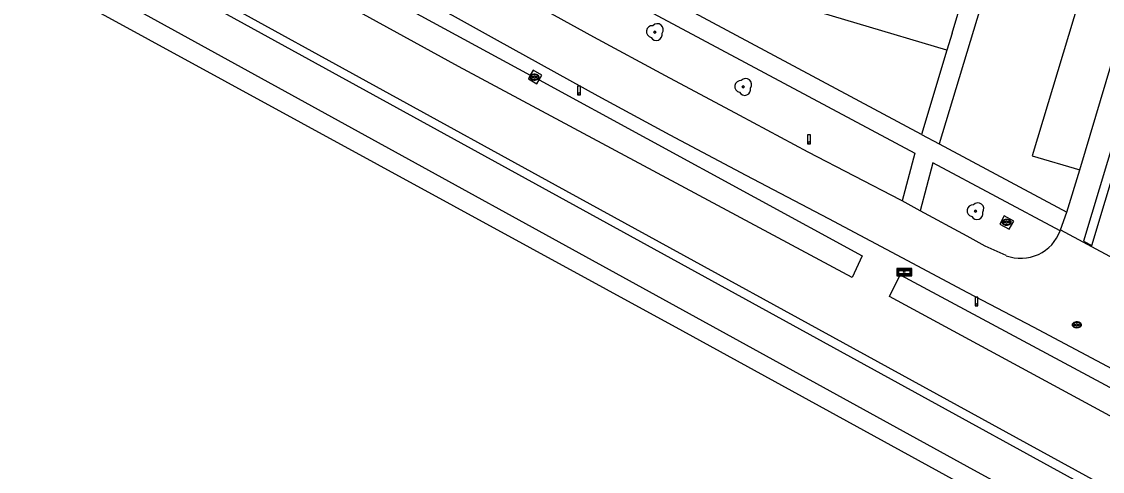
# Model space of a CAD drawing. Extents: x 194485 to 197793, y 468269 to 470822.
# Drawn here: x 197087.8 to 197197, y 468606.2 to 468651.7 of the extents above; entities that cross this region are included whole.
import ezdxf

# ---------------------------------------------------------------- set-up
doc = ezdxf.new("R2010")
doc.units = 0
for name, color, linetype in [('BGT begrenzing kruinlijn', 7, 'Continuous'), ('BGT grensvlak begroeid terreindeel', 7, 'Continuous'), ('BGT grensvlak onbegroeid terreindeel', 7, 'Continuous'), ('BGT grensvlak waterdeel', 7, 'Continuous'), ('BGT grensvlak wegdeel', 7, 'Continuous'), ('BGT lijnelement scheiding hek', 7, 'Continuous'), ('BGT lijnelement scheiding muur', 7, 'Continuous'), ('BGT puntobject bord verkeersbord', 7, 'Continuous'), ('BGT puntobject paal lichtmast', 7, 'Continuous'), ('BGT puntobject put inspectie- rioolput', 7, 'Continuous'), ('BGT puntobject put kolk', 7, 'Continuous'), ('BGT puntobject vegetatieobject boom', 7, 'Continuous')]:
    doc.layers.add(name, color=color, linetype=linetype)

msp = doc.modelspace()

# ---------------------------------------------------------------- linework, layer by layer
at = {"layer": 'BGT begrenzing kruinlijn'}
for p, q in [((197088.84, 468656.35), (197154.61, 468620.39)), ((197154.61, 468620.39), (197214.95, 468587.23))]:
    msp.add_line(p, q, dxfattribs=at)
at = {"layer": 'BGT grensvlak begroeid terreindeel'}
for points in [[(197432.17, 468470.91), (197318.73, 468533.24), (197301.53, 468543.04), (197272.84, 468558.59), (197252.23, 468569.08), (197184.03, 468606.3), (197086.41, 468660.07), (197019.51, 468696.76), (197018.33, 468697.43), (197018.03, 468697.82), (197018.09, 468698.2), (197018.27, 468698.54), (197018.63, 468699.25), (197019.53, 468701), (197019.56, 468701.06), (197019.58, 468701.21)], [(197019.58, 468701.21), (197091.49, 468661.83), (197280.71, 468557.75), (197386.19, 468500), (197454.51, 468462.59), (197487.13, 468444.87), (197529, 468422.12), (197536.21, 468418.22)]]:
    msp.add_lwpolyline(points, dxfattribs=at)
at = {"layer": 'BGT grensvlak onbegroeid terreindeel'}
for points in [[(197181.31, 468648.77), (197163.18, 468654.21), (197156.26, 468665.97), (197155.23, 468672.28)], [(197140.1, 468645.77), (197140.38, 468646.26), (197139.51, 468646.75), (197139.22, 468646.24)], [(197139.22, 468646.24), (197139.02, 468645.89), (197139.89, 468645.39), (197140.1, 468645.77)], [(197186.66, 468631.19), (197187.6, 468630.66), (197188.06, 468631.48), (197187.11, 468632.02), (197186.66, 468631.19)]]:
    msp.add_lwpolyline(points, dxfattribs=at)
at = {"layer": 'BGT grensvlak waterdeel'}
for points in [[(197140.1, 468645.77), (197172.74, 468627.96), (197171.74, 468625.79), (197131.96, 468647.12), (197092.31, 468668.94), (197093.68, 468671.37), (197125, 468654), (197139.22, 468646.24)], [(197175.51, 468623.86), (197176.57, 468626.06), (197232.34, 468596.12), (197230.98, 468593.78), (197175.51, 468623.86)]]:
    msp.add_lwpolyline(points, dxfattribs=at)
at = {"layer": 'BGT grensvlak wegdeel'}
for p, q in [((197197.92, 468696.99), (197180.53, 468639.29)), ((197181.83, 468650.49), (197196.01, 468697.54)), ((197194.74, 468636.68), (197201.96, 468661.04)), ((197178.74, 468640.26), (197143.06, 468659.38)), ((197181.83, 468650.49), (197181.31, 468648.77)), ((197181.31, 468648.77), (197178.74, 468640.26)), ((197178.74, 468640.26), (197180.53, 468639.29)), ((197180.53, 468639.29), (197193.43, 468632.41)), ((197193.43, 468632.41), (197194.74, 468636.68)), ((197178.61, 468632.54), (197176.79, 468633.53)), ((197192.79, 468630.6), (197193.43, 468632.41)), ((197192.76, 468630.52), (197192.79, 468630.6)), ((197192.79, 468630.6), (197198.17, 468627.69)), ((197187.3, 468628), (197185.19, 468628.96))]:
    msp.add_line(p, q, dxfattribs=at)
for points in [[(197112.9, 468673.25), (197178.08, 468638.35), (197176.79, 468633.53)], [(197201.96, 468661.04), (197197.25, 468662.47), (197189.91, 468638.09), (197194.74, 468636.68)], [(197204.72, 468661.4), (197195.11, 468629.47), (197195.94, 468629.02), (197205.6, 468661.13)], [(197176.79, 468633.53), (197176.65, 468633.6), (197167.3, 468638.46), (197160.4, 468642.17), (197152.87, 468646.17), (197145.64, 468650.1), (197136.04, 468655.41), (197128.34, 468659.65)], [(197125.84, 468655.25), (197131.33, 468652.33), (197135.86, 468649.79), (197146.04, 468644.15), (197153.31, 468640.23), (197160.99, 468636.12), (197169.36, 468631.75), (197176.77, 468627.81), (197183.39, 468624.27), (197190.03, 468620.78), (197197.5, 468616.8), (197207.54, 468611.37)], [(197192.76, 468630.52), (197179.89, 468637.39), (197178.61, 468632.54)], [(197185.19, 468628.96), (197183.35, 468629.97), (197178.61, 468632.54)]]:
    msp.add_lwpolyline(points, dxfattribs=at)
msp.add_arc((197188.77, 468631.98), 4.25, 249.7619, 339.8656, dxfattribs=at)
at = {"layer": 'BGT lijnelement scheiding hek'}
msp.add_lwpolyline([(197016.37, 468706.38), (197015.36, 468704.41), (197063.4, 468678.08), (197080.2, 468669.03), (197098.77, 468658.71), (197106.91, 468654.36), (197141.73, 468635.15), (197260.44, 468570.02)], dxfattribs=at)
at = {"layer": 'BGT lijnelement scheiding muur'}
msp.add_lwpolyline([(197181.83, 468650.49), (197181.31, 468648.77), (197163.18, 468654.21), (197156.26, 468665.97), (197154.46, 468676.95)], dxfattribs=at)
at = {"layer": 'BGT puntobject bord verkeersbord'}
for points in [[(197176.25, 468626.7), (197176.25, 468625.95), (197177.75, 468625.95), (197177.75, 468626.7)], [(197177.65, 468626.6), (197177.65, 468626.05), (197176.35, 468626.05), (197176.35, 468626.6)], [(197176.35, 468626.6), (197176.35, 468626.05), (197177.65, 468626.05), (197177.65, 468626.6)], [(197177.55, 468626.5), (197177.55, 468626.15), (197176.45, 468626.15), (197176.45, 468626.5)]]:
    msp.add_lwpolyline(points, close=True, dxfattribs=at)
for start, end in [(0, 180), (180, 0)]:
    msp.add_arc((197177, 468626.33), 0.1, start, end, dxfattribs=at)
at = {"layer": 'BGT puntobject paal lichtmast'}
for points in [[(197144.3, 468645.15), (197144, 468645.15), (197144, 468644.25), (197144.15, 468644.25)], [(197144.15, 468644.25), (197144.3, 468644.25), (197144.3, 468645.15)], [(197167.52, 468640.2), (197167.23, 468640.2), (197167.23, 468639.3), (197167.38, 468639.3)], [(197167.38, 468639.3), (197167.52, 468639.3), (197167.52, 468640.2)], [(197184.45, 468623.8), (197184.15, 468623.8), (197184.15, 468622.91), (197184.3, 468622.91)], [(197184.3, 468622.91), (197184.45, 468622.91), (197184.45, 468623.8)]]:
    msp.add_lwpolyline(points, dxfattribs=at)
for centre, start, end in [((197144.15, 468644.35), 0, 180), ((197144.15, 468644.35), 0, 180), ((197144.15, 468644.35), 180, 0), ((197144.15, 468644.35), 180, 270), ((197144.15, 468644.35), 270, 0), ((197167.38, 468639.4), 0, 180), ((197167.38, 468639.4), 0, 180), ((197167.38, 468639.4), 180, 0), ((197167.38, 468639.4), 180, 270), ((197167.38, 468639.4), 270, 0), ((197184.3, 468623.01), 0, 180), ((197184.3, 468623.01), 0, 180), ((197184.3, 468623.01), 180, 0), ((197184.3, 468623.01), 180, 270), ((197184.3, 468623.01), 270, 0)]:
    msp.add_arc(centre, 0.1, start, end, dxfattribs=at)
at = {"layer": 'BGT puntobject put inspectie- rioolput'}
for p, q in [((197139.54, 468646.09), (197139.39, 468646.09)), ((197139.39, 468646.01), (197139.54, 468646.01)), ((197139.89, 468646.09), (197139.73, 468646.09)), ((197139.73, 468646.01), (197139.89, 468646.01)), ((197194.34, 468621.03), (197194.18, 468621.03)), ((197194.18, 468620.96), (197194.34, 468620.96)), ((197194.68, 468621.03), (197194.53, 468621.03)), ((197194.53, 468620.96), (197194.68, 468620.96))]:
    msp.add_line(p, q, dxfattribs=at)
for centre, radius, start, end in [((197139.39, 468646.05), 0.0375, 90, 270), ((197139.64, 468646.05), 0.1, 0, 180), ((197139.64, 468646.05), 0.1, 157.9757, 180), ((197139.64, 468646.05), 0.1, 180, 202.0243), ((197139.64, 468646.05), 0.1, 180, 0), ((197139.64, 468646.05), 0.1, 0, 22.0243), ((197139.64, 468646.05), 0.1, 337.9757, 0), ((197139.89, 468646.05), 0.0375, 270, 90), ((197194.18, 468621), 0.0375, 90, 270), ((197194.43, 468621), 0.1, 0, 180), ((197194.43, 468621), 0.1, 157.9757, 180), ((197194.43, 468621), 0.1, 180, 202.0243), ((197194.43, 468621), 0.1, 180, 0), ((197194.43, 468621), 0.1, 0, 22.0243), ((197194.43, 468621), 0.1, 337.9757, 0), ((197194.68, 468621), 0.0375, 270, 90)]:
    msp.add_arc(centre, radius, start, end, dxfattribs=at)
for centre in [(197139.64, 468646.05), (197194.43, 468621)]:
    msp.add_ellipse(centre, major_axis=(0.392, 0), ratio=0.689655, dxfattribs=at)
for points in [[(197140.08, 468646.05), (197140.08, 468646.09), (197140.07, 468646.14), (197140, 468646.25), (197139.92, 468646.31), (197139.73, 468646.37), (197139.62, 468646.38), (197139.42, 468646.34), (197139.32, 468646.29), (197139.22, 468646.17), (197139.2, 468646.11), (197139.19, 468645.99), (197139.22, 468645.93), (197139.3, 468645.83), (197139.36, 468645.79), (197139.54, 468645.72), (197139.67, 468645.72), (197139.91, 468645.78), (197140.01, 468645.85), (197140.07, 468645.97), (197140.08, 468646.01), (197140.08, 468646.05)], [(197194.88, 468621), (197194.88, 468621.04), (197194.86, 468621.08), (197194.8, 468621.2), (197194.72, 468621.26), (197194.53, 468621.32), (197194.41, 468621.33), (197194.21, 468621.28), (197194.12, 468621.24), (197194.02, 468621.12), (197193.99, 468621.06), (197193.99, 468620.94), (197194.02, 468620.88), (197194.1, 468620.78), (197194.16, 468620.74), (197194.34, 468620.67), (197194.47, 468620.67), (197194.7, 468620.73), (197194.8, 468620.8), (197194.87, 468620.92), (197194.88, 468620.96), (197194.88, 468621)]]:
    msp.add_open_spline(points, degree=3, dxfattribs=at)
at = {"layer": 'BGT puntobject put kolk'}
for p, q in [((197187.25, 468631.41), (197187.09, 468631.41)), ((197187.09, 468631.34), (197187.25, 468631.34)), ((197187.59, 468631.41), (197187.44, 468631.41)), ((197187.44, 468631.34), (197187.59, 468631.34))]:
    msp.add_line(p, q, dxfattribs=at)
for centre, radius, start, end in [((197187.09, 468631.37), 0.0375, 90, 270), ((197187.34, 468631.37), 0.1, 0, 180), ((197187.34, 468631.37), 0.1, 157.9757, 180), ((197187.34, 468631.37), 0.1, 180, 202.0243), ((197187.34, 468631.37), 0.1, 180, 0), ((197187.34, 468631.37), 0.1, 0, 22.0243), ((197187.34, 468631.37), 0.1, 337.9757, 0), ((197187.59, 468631.37), 0.0375, 270, 90)]:
    msp.add_arc(centre, radius, start, end, dxfattribs=at)
msp.add_ellipse((197187.34, 468631.37), major_axis=(0.392, 0), ratio=0.689655, dxfattribs=at)
msp.add_open_spline([(197187.78, 468631.37), (197187.78, 468631.42), (197187.77, 468631.46), (197187.71, 468631.57), (197187.63, 468631.63), (197187.43, 468631.7), (197187.32, 468631.7), (197187.12, 468631.66), (197187.03, 468631.61), (197186.93, 468631.5), (197186.9, 468631.44), (197186.9, 468631.32), (197186.92, 468631.25), (197187.01, 468631.16), (197187.07, 468631.12), (197187.25, 468631.05), (197187.38, 468631.04), (197187.61, 468631.1), (197187.71, 468631.17), (197187.78, 468631.3), (197187.78, 468631.34), (197187.78, 468631.37)], degree=3, dxfattribs=at)
at = {"layer": 'BGT puntobject vegetatieobject boom'}
for centre in [(197151.8, 468650.61), (197160.73, 468645.06), (197184.19, 468632.49)]:
    msp.add_circle(centre, 0.1, dxfattribs=at)
for centre, radius, start, end in [((197151.55, 468650.66), 0.6, 85.137, 257.7544), ((197152.05, 468650.86), 0.6, 323.5446, 138.4658), ((197151.95, 468650.36), 0.6, 208.5058, 13.8356), ((197151.8, 468650.61), 0.1, 0, 180), ((197151.8, 468650.61), 0.1, 180, 0), ((197160.48, 468645.11), 0.6, 85.137, 257.7544), ((197160.98, 468645.31), 0.6, 323.5446, 138.4658), ((197160.88, 468644.81), 0.6, 208.5058, 13.8356), ((197160.73, 468645.06), 0.1, 0, 180), ((197160.73, 468645.06), 0.1, 180, 0), ((197184.44, 468632.74), 0.6, 323.5446, 138.4658), ((197183.94, 468632.54), 0.6, 85.137, 257.7544), ((197184.34, 468632.24), 0.6, 208.5058, 13.8356), ((197184.19, 468632.49), 0.1, 0, 180), ((197184.19, 468632.49), 0.1, 180, 0)]:
    msp.add_arc(centre, radius, start, end, dxfattribs=at)

doc.saveas('drawing.dxf')
